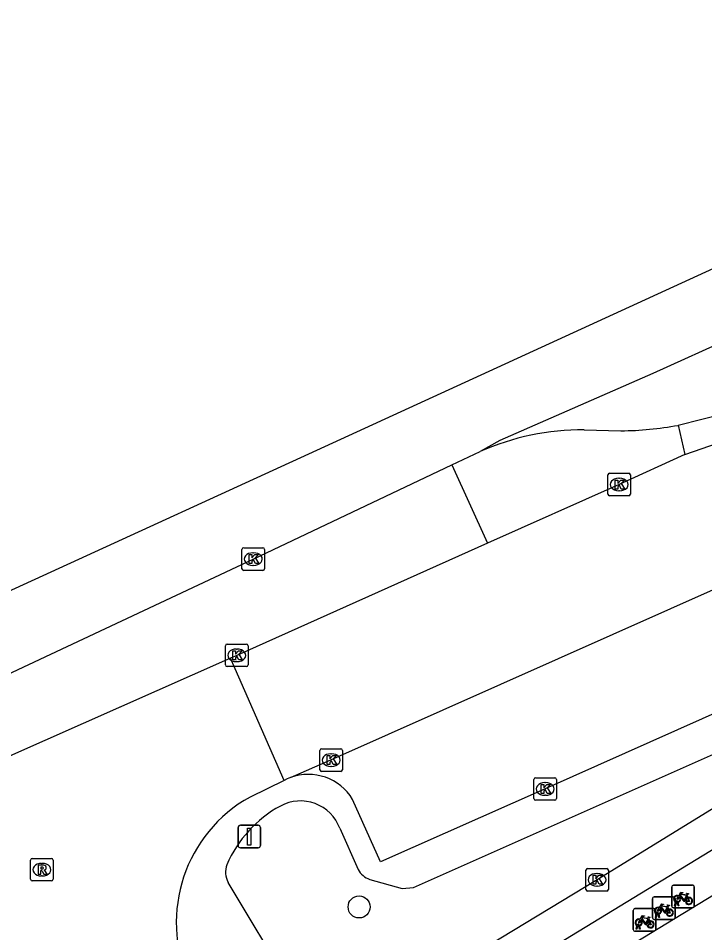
# Model space of a CAD drawing. Extents: x 159888 to 160757, y 384031 to 384746.
# Drawn here: x 160186.63 to 160217.11, y 384650.52 to 384691.12 of the extents above; entities that cross this region are included whole.
import ezdxf

# ---------------------------------------------------------------- set-up
doc = ezdxf.new("R2010")
doc.units = 0
for name, color, linetype in [('IMGEO_Boom', 7, 'Continuous'), ('IMGEO_Fietsenrek', 7, 'Continuous'), ('IMGEO_Haag', 7, 'Continuous'), ('IMGEO_Kolk', 7, 'Continuous'), ('IMGEO_Pand', 7, 'Continuous'), ('IMGEO_Rijbaan_lokaal_open', 7, 'Continuous'), ('IMGEO_Rijbaan_regionaal_gesloten', 7, 'Continuous'), ('IMGEO_Rioolput', 7, 'Continuous'), ('IMGEO_Verkeersbordpaal', 7, 'Continuous'), ('IMGEO_Verkeerseiland_open', 7, 'Continuous'), ('IMGEO_Voetpad_open', 7, 'Continuous')]:
    doc.layers.add(name, color=color, linetype=linetype)

msp = doc.modelspace()

# ---------------------------------------------------------------- linework, layer by layer
at = {"layer": 'IMGEO_Boom'}
msp.add_circle((160201.766, 384651.661), 0.489, dxfattribs=at)
at = {"layer": 'IMGEO_Fietsenrek'}
for p, q in [((160215.644, 384651.701), (160215.644, 384652.542)), ((160215.644, 384652.542), (160215.644, 384651.701)), ((160215.719, 384652.626), (160216.56, 384652.626)), ((160216.56, 384652.626), (160215.719, 384652.626)), ((160216.644, 384652.551), (160216.644, 384651.71)), ((160216.644, 384651.71), (160216.644, 384652.551)), ((160214.865, 384652.106), (160215.706, 384652.106)), ((160215.706, 384652.106), (160214.865, 384652.106)), ((160216.331, 384652.175), (160216.367, 384652.08)), ((160214.79, 384651.181), (160214.79, 384652.022)), ((160214.79, 384652.022), (160214.79, 384651.181)), ((160215.477, 384651.655), (160215.513, 384651.56)), ((160216.569, 384651.626), (160215.728, 384651.626)), ((160215.728, 384651.626), (160216.569, 384651.626)), ((160215.771, 384651.71), (160215.81, 384651.87)), ((160215.805, 384651.71), (160215.771, 384651.71)), ((160215.79, 384652.031), (160215.79, 384651.19)), ((160215.79, 384651.19), (160215.79, 384652.031)), ((160215.84, 384651.858), (160215.805, 384651.71)), ((160215.882, 384651.882), (160215.881, 384651.886)), ((160215.923, 384651.71), (160215.889, 384651.852)), ((160215.913, 384651.893), (160215.914, 384651.886)), ((160215.921, 384651.856), (160215.956, 384651.71)), ((160215.956, 384651.71), (160215.923, 384651.71)), ((160213.936, 384650.66), (160213.936, 384651.501)), ((160213.936, 384651.501), (160213.936, 384650.66)), ((160214.011, 384651.585), (160214.852, 384651.585)), ((160214.852, 384651.585), (160214.011, 384651.585)), ((160214.917, 384651.19), (160214.956, 384651.35)), ((160214.936, 384651.51), (160214.936, 384650.669)), ((160214.936, 384650.669), (160214.936, 384651.51)), ((160214.986, 384651.338), (160214.951, 384651.19)), ((160215.028, 384651.362), (160215.027, 384651.366)), ((160215.069, 384651.19), (160215.035, 384651.332)), ((160215.059, 384651.373), (160215.06, 384651.366)), ((160215.067, 384651.336), (160215.102, 384651.19)), ((160214.063, 384650.669), (160214.102, 384650.829)), ((160214.132, 384650.817), (160214.097, 384650.669)), ((160214.174, 384650.841), (160214.173, 384650.845)), ((160214.205, 384650.852), (160214.206, 384650.845)), ((160214.213, 384650.815), (160214.248, 384650.669)), ((160214.623, 384651.134), (160214.659, 384651.039)), ((160215.715, 384651.106), (160214.874, 384651.106)), ((160214.874, 384651.106), (160215.715, 384651.106)), ((160214.951, 384651.19), (160214.917, 384651.19)), ((160215.102, 384651.19), (160215.069, 384651.19)), ((160214.861, 384650.585), (160214.02, 384650.585)), ((160214.02, 384650.585), (160214.861, 384650.585)), ((160214.097, 384650.669), (160214.063, 384650.669)), ((160214.215, 384650.669), (160214.181, 384650.811)), ((160214.248, 384650.669), (160214.215, 384650.669))]:
    msp.add_line(p, q, dxfattribs=at)
for points in [[(160215.978, 384652.1), (160215.926, 384652.01), (160215.886, 384651.985), (160215.887, 384652.032), (160215.942, 384652.126)], [(160215.957, 384652.152), (160216.052, 384652.316), (160216.138, 384652.302), (160216.14, 384652.293), (160216.084, 384652.282), (160216.057, 384652.237), (160216.313, 384652.196)], [(160216.253, 384651.908), (160216.203, 384651.908), (160216.012, 384652.159), (160215.993, 384652.127)], [(160216.3, 384652.171), (160216.043, 384652.212), (160216.026, 384652.183), (160216.193, 384651.963), (160216.3, 384652.171)], [(160216.348, 384652.073), (160216.318, 384652.15), (160216.209, 384651.932), (160216.252, 384651.932)], [(160216.282, 384651.932), (160216.402, 384651.931), (160216.358, 384652.045)], [(160216.378, 384652.052), (160216.433, 384651.907), (160216.283, 384651.907)], [(160216.313, 384652.196), (160216.338, 384652.245), (160216.332, 384652.249), (160216.309, 384652.253), (160216.297, 384652.26), (160216.296, 384652.263), (160216.298, 384652.268), (160216.393, 384652.253), (160216.395, 384652.243), (160216.385, 384652.23), (160216.373, 384652.224), (160216.359, 384652.23), (160216.331, 384652.175)], [(160215.103, 384651.632), (160215.198, 384651.796), (160215.284, 384651.782), (160215.286, 384651.773), (160215.23, 384651.762), (160215.203, 384651.717), (160215.459, 384651.676)], [(160215.399, 384651.388), (160215.349, 384651.388), (160215.158, 384651.639), (160215.139, 384651.607)], [(160215.446, 384651.651), (160215.189, 384651.692), (160215.172, 384651.663), (160215.339, 384651.443), (160215.446, 384651.651)], [(160215.494, 384651.553), (160215.464, 384651.63), (160215.355, 384651.412), (160215.398, 384651.412)], [(160215.459, 384651.676), (160215.484, 384651.725), (160215.478, 384651.729), (160215.455, 384651.733), (160215.443, 384651.74), (160215.442, 384651.743), (160215.444, 384651.748), (160215.539, 384651.733), (160215.541, 384651.723), (160215.531, 384651.71), (160215.519, 384651.704), (160215.505, 384651.71), (160215.477, 384651.655)], [(160214.249, 384651.111), (160214.344, 384651.275), (160214.43, 384651.261), (160214.432, 384651.252), (160214.376, 384651.241), (160214.349, 384651.196), (160214.605, 384651.155)], [(160214.605, 384651.155), (160214.63, 384651.204), (160214.624, 384651.208), (160214.601, 384651.212), (160214.589, 384651.219), (160214.588, 384651.222), (160214.59, 384651.227), (160214.685, 384651.212), (160214.687, 384651.202), (160214.677, 384651.189), (160214.665, 384651.183), (160214.651, 384651.189), (160214.623, 384651.134)], [(160215.124, 384651.58), (160215.072, 384651.49), (160215.032, 384651.465), (160215.033, 384651.512), (160215.088, 384651.606)], [(160215.428, 384651.412), (160215.548, 384651.411), (160215.504, 384651.525)], [(160215.524, 384651.532), (160215.579, 384651.387), (160215.429, 384651.387)], [(160214.27, 384651.059), (160214.218, 384650.969), (160214.178, 384650.944), (160214.179, 384650.991), (160214.234, 384651.085)], [(160214.545, 384650.867), (160214.495, 384650.867), (160214.304, 384651.118), (160214.285, 384651.086)], [(160214.592, 384651.13), (160214.335, 384651.171), (160214.318, 384651.142), (160214.485, 384650.922), (160214.592, 384651.13)], [(160214.64, 384651.032), (160214.61, 384651.109), (160214.501, 384650.891), (160214.544, 384650.891)], [(160214.574, 384650.891), (160214.694, 384650.89), (160214.65, 384651.004)], [(160214.67, 384651.011), (160214.725, 384650.866), (160214.575, 384650.866)]]:
    msp.add_lwpolyline(points, dxfattribs=at)
for centre, radius, start, end in [((160215.722, 384652.548), 0.0779, 92.4484, 184.2845), ((160215.722, 384652.548), 0.0779, 92.4484, 184.2845), ((160216.566, 384652.548), 0.0779, 2.4484, 94.2845), ((160216.566, 384652.548), 0.0779, 2.4484, 94.2845), ((160214.868, 384652.028), 0.0779, 92.4484, 184.2845), ((160214.868, 384652.028), 0.0779, 92.4484, 184.2845), ((160215.712, 384652.028), 0.0779, 2.4484, 94.2845), ((160215.712, 384652.028), 0.0779, 2.4484, 94.2845), ((160215.884, 384652.011), 0.159, 62.6766, 242.1369), ((160215.884, 384652.011), 0.129, 63.3192, 238.903), ((160215.884, 384652.011), 0.129, 283.6043, 43.4302), ((160215.884, 384652.011), 0.159, 283.5766, 46.6042), ((160216.411, 384651.927), 0.159, 113.3408, 178.3217), ((160216.411, 384651.927), 0.159, 187.0065, 105.7708), ((160216.411, 384651.927), 0.129, 113.923, 177.9556), ((160216.411, 384651.927), 0.129, 188.6715, 104.5883), ((160215.03, 384651.491), 0.159, 62.6766, 242.1369), ((160215.722, 384651.704), 0.0779, 182.4484, 274.2845), ((160215.722, 384651.704), 0.0779, 182.4484, 274.2845), ((160215.864, 384651.882), 0.0499, 12.8025, 158.6934), ((160215.884, 384652.011), 0.159, 253.9967, 271.7867), ((160215.864, 384651.882), 0.0174, 12.8025, 163.4502), ((160215.884, 384652.011), 0.129, 253.415, 269.0204), ((160216.566, 384651.704), 0.0779, 272.4484, 4.2845), ((160216.566, 384651.704), 0.0779, 272.4484, 4.2845), ((160214.014, 384651.507), 0.0779, 92.4484, 184.2845), ((160214.014, 384651.507), 0.0779, 92.4484, 184.2845), ((160214.858, 384651.507), 0.0779, 2.4484, 94.2845), ((160214.858, 384651.507), 0.0779, 2.4484, 94.2845), ((160215.03, 384651.491), 0.129, 63.3192, 238.903), ((160215.01, 384651.362), 0.0499, 12.8025, 158.6934), ((160215.03, 384651.491), 0.159, 253.9967, 271.7867), ((160215.01, 384651.362), 0.0174, 12.8025, 163.4502), ((160215.03, 384651.491), 0.129, 253.415, 269.0204), ((160215.03, 384651.491), 0.129, 283.6043, 43.4302), ((160215.03, 384651.491), 0.159, 283.5766, 46.6042), ((160215.557, 384651.407), 0.159, 113.3408, 178.3217), ((160215.557, 384651.407), 0.159, 187.0065, 105.7708), ((160215.557, 384651.407), 0.129, 113.923, 177.9556), ((160215.557, 384651.407), 0.129, 188.6715, 104.5883), ((160214.176, 384650.97), 0.159, 62.6766, 242.1369), ((160214.176, 384650.97), 0.129, 63.3192, 238.903), ((160214.156, 384650.841), 0.0499, 12.8025, 158.6934), ((160214.176, 384650.97), 0.159, 253.9967, 271.7867), ((160214.156, 384650.841), 0.0174, 12.8025, 163.4502), ((160214.176, 384650.97), 0.129, 253.415, 269.0204), ((160214.176, 384650.97), 0.129, 283.6043, 43.4302), ((160214.176, 384650.97), 0.159, 283.5766, 46.6042), ((160214.703, 384650.886), 0.159, 113.3408, 178.3217), ((160214.703, 384650.886), 0.159, 187.0065, 105.7708), ((160214.703, 384650.886), 0.129, 113.923, 177.9556), ((160214.703, 384650.886), 0.129, 188.6715, 104.5883), ((160214.868, 384651.184), 0.0779, 182.4484, 274.2845), ((160214.868, 384651.184), 0.0779, 182.4484, 274.2845), ((160215.712, 384651.184), 0.0779, 272.4484, 4.2845), ((160215.712, 384651.184), 0.0779, 272.4484, 4.2845), ((160214.014, 384650.663), 0.0779, 182.4484, 274.2845), ((160214.014, 384650.663), 0.0779, 182.4484, 274.2845), ((160214.858, 384650.663), 0.0779, 272.4484, 4.2845), ((160214.858, 384650.663), 0.0779, 272.4484, 4.2845)]:
    msp.add_arc(centre, radius, start, end, dxfattribs=at)
at = {"layer": 'IMGEO_Haag'}
msp.add_lwpolyline([(160205.886, 384671.287), (160207.471, 384667.81)], dxfattribs=at)
at = {"layer": 'IMGEO_Kolk'}
for p, q in [((160212.811, 384669.994), (160212.811, 384670.846)), ((160212.886, 384670.92), (160213.738, 384670.92)), ((160213.812, 384670.846), (160213.812, 384669.994)), ((160213.299, 384670.7), (160213.324, 384670.7)), ((160213.738, 384669.92), (160212.886, 384669.92)), ((160213.322, 384670.14), (160213.297, 384670.14)), ((160196.565, 384666.682), (160196.565, 384667.534)), ((160196.64, 384667.608), (160197.492, 384667.608)), ((160197.566, 384667.534), (160197.566, 384666.682)), ((160197.053, 384667.388), (160197.078, 384667.388)), ((160197.076, 384666.828), (160197.051, 384666.828)), ((160197.492, 384666.608), (160196.64, 384666.608)), ((160195.832, 384662.407), (160195.832, 384663.259)), ((160195.907, 384663.333), (160196.759, 384663.333)), ((160196.32, 384663.113), (160196.345, 384663.113)), ((160196.833, 384663.259), (160196.833, 384662.407)), ((160196.759, 384662.333), (160195.907, 384662.333)), ((160196.343, 384662.553), (160196.318, 384662.553)), ((160200.025, 384657.756), (160200.025, 384658.608)), ((160200.1, 384658.682), (160200.952, 384658.682)), ((160201.026, 384658.608), (160201.026, 384657.756)), ((160200.513, 384658.462), (160200.538, 384658.462)), ((160200.536, 384657.902), (160200.511, 384657.902)), ((160200.952, 384657.682), (160200.1, 384657.682)), ((160209.526, 384656.475), (160209.526, 384657.327)), ((160209.601, 384657.401), (160210.453, 384657.401)), ((160210.527, 384657.327), (160210.527, 384656.475)), ((160210.014, 384657.181), (160210.039, 384657.181)), ((160210.037, 384656.621), (160210.012, 384656.621)), ((160210.453, 384656.401), (160209.601, 384656.401)), ((160211.831, 384652.441), (160211.831, 384653.293)), ((160211.906, 384653.367), (160212.758, 384653.367)), ((160212.832, 384653.293), (160212.832, 384652.441)), ((160212.319, 384653.147), (160212.344, 384653.147)), ((160212.342, 384652.587), (160212.317, 384652.587)), ((160212.758, 384652.367), (160211.906, 384652.367))]:
    msp.add_line(p, q, dxfattribs=at)
for points in [[(160212.811, 384669.994), (160212.811, 384670.846)], [(160212.886, 384670.92), (160213.738, 384670.92)], [(160213.812, 384670.846), (160213.812, 384669.994)], [(160213.132, 384670.62), (160213.255, 384670.62), (160213.255, 384670.469), (160213.385, 384670.62), (160213.549, 384670.62), (160213.403, 384670.469), (160213.556, 384670.22), (160213.404, 384670.22), (160213.319, 384670.384), (160213.255, 384670.317), (160213.255, 384670.22), (160213.132, 384670.22), (160213.132, 384670.62)], [(160213.738, 384669.92), (160212.886, 384669.92)], [(160196.565, 384666.682), (160196.565, 384667.534)], [(160196.64, 384667.608), (160197.492, 384667.608)], [(160197.566, 384667.534), (160197.566, 384666.682)], [(160196.886, 384667.308), (160197.009, 384667.308), (160197.009, 384667.157), (160197.139, 384667.308), (160197.303, 384667.308), (160197.157, 384667.157), (160197.31, 384666.908), (160197.158, 384666.908), (160197.073, 384667.072), (160197.009, 384667.005), (160197.009, 384666.908), (160196.886, 384666.908), (160196.886, 384667.308)], [(160197.492, 384666.608), (160196.64, 384666.608)], [(160195.832, 384662.407), (160195.832, 384663.259)], [(160195.907, 384663.333), (160196.759, 384663.333)], [(160196.153, 384663.033), (160196.276, 384663.033), (160196.276, 384662.882), (160196.406, 384663.033), (160196.57, 384663.033), (160196.424, 384662.882), (160196.577, 384662.633), (160196.425, 384662.633), (160196.34, 384662.797), (160196.276, 384662.73), (160196.276, 384662.633), (160196.153, 384662.633), (160196.153, 384663.033)], [(160196.833, 384663.259), (160196.833, 384662.407)], [(160196.759, 384662.333), (160195.907, 384662.333)], [(160200.025, 384657.756), (160200.025, 384658.608)], [(160200.1, 384658.682), (160200.952, 384658.682)], [(160201.026, 384658.608), (160201.026, 384657.756)], [(160200.346, 384658.382), (160200.469, 384658.382), (160200.469, 384658.231), (160200.599, 384658.382), (160200.763, 384658.382), (160200.617, 384658.231), (160200.77, 384657.982), (160200.618, 384657.982), (160200.533, 384658.146), (160200.469, 384658.079), (160200.469, 384657.982), (160200.346, 384657.982), (160200.346, 384658.382)], [(160200.952, 384657.682), (160200.1, 384657.682)], [(160209.526, 384656.475), (160209.526, 384657.327)], [(160209.601, 384657.401), (160210.453, 384657.401)], [(160210.527, 384657.327), (160210.527, 384656.475)], [(160209.847, 384657.101), (160209.97, 384657.101), (160209.97, 384656.95), (160210.1, 384657.101), (160210.264, 384657.101), (160210.118, 384656.95), (160210.271, 384656.701), (160210.119, 384656.701), (160210.034, 384656.865), (160209.97, 384656.798), (160209.97, 384656.701), (160209.847, 384656.701), (160209.847, 384657.101)], [(160210.453, 384656.401), (160209.601, 384656.401)], [(160211.831, 384652.441), (160211.831, 384653.293)], [(160211.906, 384653.367), (160212.758, 384653.367)], [(160212.832, 384653.293), (160212.832, 384652.441)], [(160212.152, 384653.067), (160212.275, 384653.067), (160212.275, 384652.916), (160212.405, 384653.067), (160212.569, 384653.067), (160212.423, 384652.916), (160212.576, 384652.667), (160212.424, 384652.667), (160212.339, 384652.831), (160212.275, 384652.764), (160212.275, 384652.667), (160212.152, 384652.667), (160212.152, 384653.067)], [(160212.758, 384652.367), (160211.906, 384652.367)]]:
    msp.add_lwpolyline(points, dxfattribs=at)
for centre, start, end in [((160212.888, 384670.844), 91.552, 178.448), ((160212.888, 384670.844), 91.552, 178.448), ((160213.736, 384670.844), 1.552, 88.448), ((160213.736, 384670.844), 1.552, 88.448), ((160212.888, 384669.996), 181.552, 268.448), ((160212.888, 384669.996), 181.552, 268.448), ((160213.736, 384669.996), 271.552, 358.448), ((160213.736, 384669.996), 271.552, 358.448), ((160196.642, 384667.532), 91.552, 178.448), ((160196.642, 384667.532), 91.552, 178.448), ((160197.49, 384667.532), 1.552, 88.448), ((160197.49, 384667.532), 1.552, 88.448), ((160196.642, 384666.684), 181.552, 268.448), ((160196.642, 384666.684), 181.552, 268.448), ((160197.49, 384666.684), 271.552, 358.448), ((160197.49, 384666.684), 271.552, 358.448), ((160195.909, 384663.257), 91.552, 178.448), ((160195.909, 384663.257), 91.552, 178.448), ((160196.757, 384663.257), 1.552, 88.448), ((160196.757, 384663.257), 1.552, 88.448), ((160195.909, 384662.409), 181.552, 268.448), ((160195.909, 384662.409), 181.552, 268.448), ((160196.757, 384662.409), 271.552, 358.448), ((160196.757, 384662.409), 271.552, 358.448), ((160200.102, 384658.606), 91.552, 178.448), ((160200.102, 384658.606), 91.552, 178.448), ((160200.95, 384658.606), 1.552, 88.448), ((160200.95, 384658.606), 1.552, 88.448), ((160200.102, 384657.758), 181.552, 268.448), ((160200.102, 384657.758), 181.552, 268.448), ((160200.95, 384657.758), 271.552, 358.448), ((160200.95, 384657.758), 271.552, 358.448), ((160209.603, 384657.325), 91.552, 178.448), ((160209.603, 384657.325), 91.552, 178.448), ((160210.451, 384657.325), 1.552, 88.448), ((160210.451, 384657.325), 1.552, 88.448), ((160209.603, 384656.477), 181.552, 268.448), ((160209.603, 384656.477), 181.552, 268.448), ((160210.451, 384656.477), 271.552, 358.448), ((160210.451, 384656.477), 271.552, 358.448), ((160211.908, 384653.291), 91.552, 178.448), ((160211.908, 384653.291), 91.552, 178.448), ((160212.756, 384653.291), 1.552, 88.448), ((160212.756, 384653.291), 1.552, 88.448), ((160211.908, 384652.443), 181.552, 268.448), ((160211.908, 384652.443), 181.552, 268.448), ((160212.756, 384652.443), 271.552, 358.448), ((160212.756, 384652.443), 271.552, 358.448)]:
    msp.add_arc(centre, 0.0765, start, end, dxfattribs=at)
for centre, major_axis, ratio, start_param, end_param in [((160213.298, 384670.42), (-0.387, 0.002), 0.722429, 4.712389, 7.853982), ((160213.323, 384670.42), (-0.39, 0.002), 0.717154, 1.570796, 4.712389), ((160197.052, 384667.108), (-0.387, 0.002), 0.722429, 4.712389, 7.853982), ((160197.077, 384667.108), (-0.39, 0.002), 0.717154, 1.570796, 4.712389), ((160196.319, 384662.833), (-0.387, 0.002), 0.722429, 4.712389, 7.853982), ((160196.344, 384662.833), (-0.39, 0.002), 0.717154, 1.570796, 4.712389), ((160200.512, 384658.182), (-0.387, 0.002), 0.722429, 4.712389, 7.853982), ((160200.537, 384658.182), (-0.39, 0.002), 0.717154, 1.570796, 4.712389), ((160210.013, 384656.901), (-0.387, 0.002), 0.722429, 4.712389, 7.853982), ((160210.038, 384656.901), (-0.39, 0.002), 0.717154, 1.570796, 4.712389), ((160212.318, 384652.867), (-0.387, 0.002), 0.722429, 4.712389, 7.853982), ((160212.343, 384652.867), (-0.39, 0.002), 0.717154, 1.570796, 4.712389)]:
    msp.add_ellipse(centre, major_axis=major_axis, ratio=ratio, start_param=start_param, end_param=end_param, dxfattribs=at)
at = {"layer": 'IMGEO_Pand'}
msp.add_lwpolyline([(160222.558, 384644.046), (160209.744, 384636.249), (160208.304, 384638.617), (160208.053, 384638.464), (160206.212, 384641.49), (160204.766, 384641.118), (160203.286, 384643.551), (160217.573, 384652.244)], dxfattribs=at)
at = {"layer": 'IMGEO_Rijbaan_lokaal_open'}
for points in [[(160198.72, 384657.406), (160200.516, 384658.199), (160233.262, 384672.777)], [(160216.226, 384671.752), (160217.724, 384672.267)], [(160216.226, 384671.752), (160213.312, 384670.42), (160207.471, 384667.81)], [(160207.471, 384667.81), (160196.333, 384662.833), (160196.053, 384662.709)], [(160196.053, 384662.709), (160176.41, 384654.004)], [(160198.444, 384657.283), (160196.053, 384662.709)], [(160198.72, 384657.406), (160198.569, 384657.344), (160198.444, 384657.283)], [(160198.444, 384657.283), (160196.923, 384656.541)]]:
    msp.add_lwpolyline(points, dxfattribs=at)
msp.add_arc((160200.01, 384650.979), 6.361, 119.0345, 204.1293, dxfattribs=at)
at = {"layer": 'IMGEO_Rijbaan_regionaal_gesloten'}
for points in [[(160013.443, 384582.29), (160022.181, 384586.577), (160056.938, 384603.792), (160124.235, 384636.399), (160172.896, 384659.514), (160176.646, 384661.295), (160199.533, 384671.786), (160241.721, 384691.124)], [(160243.341, 384688.554), (160237.222, 384685.702), (160225.593, 384680.232), (160214.809, 384675.343), (160208.018, 384672.378), (160207.141, 384671.882)], [(160215.924, 384673.048), (160218.035, 384673.593), (160222.814, 384675.759), (160230.337, 384679.179)], [(160211.754, 384672.844), (160213.392, 384672.805)], [(160205.886, 384671.287), (160207.141, 384671.882)], [(160051.034, 384597.347), (160052.142, 384597.867), (160067.94, 384605.632), (160083.713, 384613.363), (160099.478, 384621.101), (160100.406, 384621.559), (160109.527, 384625.978), (160118.928, 384630.438), (160138.462, 384639.606), (160158.014, 384648.764), (160177.522, 384657.939), (160178.098, 384658.209), (160197.066, 384667.108), (160205.886, 384671.287)]]:
    msp.add_lwpolyline(points, dxfattribs=at)
for centre, radius, start, end in [((160211.65, 384661.801), 11.043, 89.4608, 114.0986), ((160213.223, 384687.882), 15.078, 270.6435, 280.3205)]:
    msp.add_arc(centre, radius, start, end, dxfattribs=at)
at = {"layer": 'IMGEO_Rioolput'}
for p, q in [((160187.181, 384652.889), (160187.181, 384653.741)), ((160187.256, 384653.815), (160188.108, 384653.815)), ((160188.182, 384653.741), (160188.182, 384652.889)), ((160187.669, 384653.595), (160187.694, 384653.595)), ((160187.692, 384653.035), (160187.667, 384653.035)), ((160188.108, 384652.815), (160187.256, 384652.815))]:
    msp.add_line(p, q, dxfattribs=at)
for points in [[(160187.181, 384652.889), (160187.181, 384653.741)], [(160187.256, 384653.815), (160188.108, 384653.815)], [(160188.182, 384653.741), (160188.182, 384652.889)], [(160187.77, 384653.513), (160187.518, 384653.515), (160187.518, 384653.115)], [(160187.518, 384653.115), (160187.642, 384653.115), (160187.642, 384653.277), (160187.653, 384653.277)], [(160187.696, 384653.434), (160187.642, 384653.434), (160187.642, 384653.353)], [(160187.642, 384653.353), (160187.694, 384653.353)], [(160187.7, 384653.248), (160187.771, 384653.115), (160187.911, 384653.115), (160187.846, 384653.241)], [(160188.108, 384652.815), (160187.256, 384652.815)]]:
    msp.add_lwpolyline(points, dxfattribs=at)
for centre, radius, start, end in [((160187.258, 384653.739), 0.0765, 91.552, 178.448), ((160187.258, 384653.739), 0.0765, 91.552, 178.448), ((160188.106, 384653.739), 0.0765, 1.552, 88.448), ((160188.106, 384653.739), 0.0765, 1.552, 88.448), ((160187.652, 384653.224), 0.0533, 26.0293, 88.6989), ((160187.678, 384653.542), 0.19, 274.7715, 282.9687), ((160187.702, 384653.338), 0.0964, 77.0061, 93.1865), ((160187.716, 384653.395), 0.0378, 276.6634, 79.6772), ((160187.769, 384653.403), 0.109, 350.3612, 89.416), ((160187.767, 384653.403), 0.112, 277.5842, 350.9817), ((160187.751, 384653.188), 0.108, 29.5134, 73.7905), ((160187.258, 384652.891), 0.0765, 181.552, 268.448), ((160187.258, 384652.891), 0.0765, 181.552, 268.448), ((160188.106, 384652.891), 0.0765, 271.552, 358.448), ((160188.106, 384652.891), 0.0765, 271.552, 358.448)]:
    msp.add_arc(centre, radius, start, end, dxfattribs=at)
for centre, major_axis, ratio, start_param, end_param in [((160187.668, 384653.315), (-0.387, 0.002), 0.722429, 4.712389, 7.853982), ((160187.693, 384653.315), (-0.39, 0.002), 0.717154, 1.570796, 4.712389)]:
    msp.add_ellipse(centre, major_axis=major_axis, ratio=ratio, start_param=start_param, end_param=end_param, dxfattribs=at)
at = {"layer": 'IMGEO_Verkeersbordpaal'}
for p, q in [((160196.493, 384655.286), (160197.283, 384655.286)), ((160197.283, 384655.286), (160196.493, 384655.286)), ((160196.393, 384654.386), (160196.393, 384655.186)), ((160196.393, 384655.186), (160196.393, 384654.386)), ((160197.383, 384655.186), (160197.383, 384654.386)), ((160197.383, 384654.386), (160197.383, 384655.186)), ((160197.283, 384654.286), (160196.493, 384654.286)), ((160196.493, 384654.286), (160197.283, 384654.286))]:
    msp.add_line(p, q, dxfattribs=at)
msp.add_lwpolyline([(160196.813, 384655.161), (160196.963, 384655.161), (160196.963, 384654.411), (160196.813, 384654.411), (160196.813, 384655.161)], dxfattribs=at)
for centre, start, end in [((160196.493, 384655.186), 90, 180), ((160196.493, 384655.186), 90, 180), ((160197.283, 384655.186), 0, 90), ((160197.283, 384655.186), 360, 90), ((160196.493, 384654.386), 180, 270), ((160196.493, 384654.386), 180, 270), ((160197.283, 384654.386), 270, 0), ((160197.283, 384654.386), 270, 0)]:
    msp.add_arc(centre, 0.1, start, end, dxfattribs=at)
at = {"layer": 'IMGEO_Verkeerseiland_open'}
msp.add_lwpolyline([(160215.924, 384673.048), (160216.226, 384671.752)], dxfattribs=at)
at = {"layer": 'IMGEO_Voetpad_open'}
for points in [[(160201.065, 384644.22), (160258.508, 384679.247)], [(160222.875, 384662.637), (160210.027, 384656.902), (160202.71, 384653.658), (160201.474, 384656.439)], [(160202.241, 384652.886), (160203.68, 384652.473), (160204.187, 384652.524), (160221.768, 384660.347), (160222.484, 384659.112), (160212.332, 384652.868)], [(160200.904, 384655.16), (160201.717, 384653.322)], [(160212.332, 384652.868), (160202.807, 384647.089)], [(160198.69, 384648.183), (160195.948, 384652.752)]]:
    msp.add_lwpolyline(points, dxfattribs=at)
for centre, radius, start, end in [((160199.511, 384655.253), 2.294, 31.1362, 110.1689), ((160200.876, 384651.371), 5.435, 118.6733, 156.5433), ((160199.163, 384654.509), 1.859, 20.4864, 118.764), ((160196.81, 384653.209), 0.976, 160.5548, 207.9288), ((160202.54, 384653.778), 0.941, 209.0034, 251.4716)]:
    msp.add_arc(centre, radius, start, end, dxfattribs=at)

doc.saveas('drawing.dxf')
